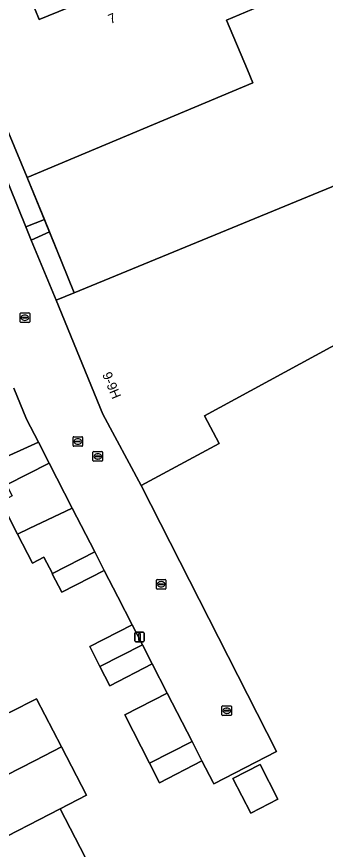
# Model space of a CAD drawing. Extents: x 160377 to 161131, y 383938 to 384853.
# Drawn here: x 161051.4 to 161083.8, y 384168.4 to 384255.6 of the extents above; entities that cross this region are included whole.
import ezdxf

# ---------------------------------------------------------------- set-up
doc = ezdxf.new("R2010")
doc.units = 0
for name, color, linetype in [('IMGEO_Erf', 7, 'Continuous'), ('IMGEO_Groenvoorziening', 7, 'Continuous'), ('IMGEO_Hek', 7, 'Continuous'), ('IMGEO_Kolk', 7, 'Continuous'), ('IMGEO_Lichtmast', 7, 'Continuous'), ('IMGEO_Pand', 7, 'Continuous'), ('IMGEO_Pand_nummerreeks', 7, 'Continuous'), ('IMGEO_Rijbaan_lokaal_open', 7, 'Continuous'), ('IMGEO_Rioolput', 7, 'Continuous'), ('IMGEO_Voetpad_open', 7, 'Continuous')]:
    doc.layers.add(name, color=color, linetype=linetype)

msp = doc.modelspace()

# ---------------------------------------------------------------- linework, layer by layer
at = {"layer": 'IMGEO_Erf'}
for points in [[(161083.899, 384259.635), (161076.649, 384256.781), (161076.73, 384256.587), (161073.438, 384255.204), (161075.626, 384250), (161076.199, 384248.638), (161052.543, 384238.746), (161054.343, 384234.339), (161054.866, 384233.057), (161057.474, 384226.671), (161086.261, 384238.484), (161088.705, 384239.49), (161089.363, 384239.761), (161088.984, 384258.258), (161085.183, 384260.141)], [(161074.097, 384175.819), (161076.943, 384177.282), (161078.808, 384173.654), (161075.962, 384172.191)]]:
    msp.add_lwpolyline(points, close=True, dxfattribs=at)
for points in [[(161092.79, 384225.533), (161071.113, 384213.774), (161072.662, 384210.882), (161064.484, 384206.503), (161078.678, 384178.668), (161072.089, 384175.281), (161072.015, 384175.425), (161070.859, 384177.673), (161066.414, 384175.388), (161065.362, 384177.435), (161062.759, 384182.498), (161067.212, 384184.768), (161065.642, 384187.823), (161061.196, 384185.537), (161060.165, 384187.543), (161059.09, 384189.635), (161063.536, 384191.92), (161062.026, 384194.857), (161060.614, 384197.603), (161056.169, 384195.318), (161055.172, 384197.256), (161055.2, 384197.27), (161054.287, 384198.978), (161053.106, 384198.372), (161051.541, 384201.417), (161049.806, 384204.794)], [(161049.149, 384208.972), (161053.719, 384211.019), (161052.471, 384213.451), (161051.156, 384216.672)], [(161050.776, 384182.773), (161053.527, 384184.17), (161056.13, 384179.129), (161058.741, 384174.073), (161056.001, 384172.656), (161058.618, 384167.589)]]:
    msp.add_lwpolyline(points, dxfattribs=at)
at = {"layer": 'IMGEO_Groenvoorziening'}
for points in [[(161054.343, 384234.339), (161052.543, 384238.746), (161047.835, 384250), (161046.935, 384252.153), (161045.174, 384251.358), (161045.726, 384250), (161052.407, 384233.561)], [(161054.866, 384233.057), (161052.97, 384232.176), (161055.573, 384225.891), (161057.474, 384226.671)]]:
    msp.add_lwpolyline(points, close=True, dxfattribs=at)
at = {"layer": 'IMGEO_Hek'}
msp.add_lwpolyline([(161057.47, 384226.682), (161052.543, 384238.746)], dxfattribs=at)
at = {"layer": 'IMGEO_Kolk'}
for p, q in [((161051.802, 384223.634), (161051.802, 384224.486)), ((161051.877, 384224.56), (161052.729, 384224.56)), ((161052.803, 384224.486), (161052.803, 384223.634)), ((161052.729, 384223.56), (161051.877, 384223.56)), ((161052.061, 384224.054), (161052.061, 384224.066)), ((161052.499, 384224.017), (161052.101, 384224.017)), ((161052.104, 384224.103), (161052.502, 384224.103)), ((161052.313, 384223.78), (161052.288, 384223.78)), ((161052.29, 384224.34), (161052.315, 384224.34)), ((161052.545, 384224.066), (161052.545, 384224.054)), ((161057.352, 384210.673), (161057.352, 384211.525)), ((161057.427, 384211.599), (161058.279, 384211.599)), ((161057.84, 384211.379), (161057.865, 384211.379)), ((161058.353, 384211.525), (161058.353, 384210.673)), ((161058.279, 384210.599), (161057.427, 384210.599)), ((161057.611, 384211.093), (161057.611, 384211.105)), ((161058.049, 384211.056), (161057.651, 384211.056)), ((161057.654, 384211.142), (161058.052, 384211.142)), ((161057.863, 384210.819), (161057.838, 384210.819)), ((161058.095, 384211.105), (161058.095, 384211.093)), ((161066.078, 384195.728), (161066.078, 384196.58)), ((161066.153, 384196.654), (161067.005, 384196.654)), ((161067.079, 384196.58), (161067.079, 384195.728)), ((161066.337, 384196.148), (161066.337, 384196.16)), ((161066.775, 384196.111), (161066.377, 384196.111)), ((161066.38, 384196.197), (161066.778, 384196.197)), ((161066.589, 384195.874), (161066.564, 384195.874)), ((161066.566, 384196.434), (161066.591, 384196.434)), ((161066.821, 384196.16), (161066.821, 384196.148)), ((161067.005, 384195.654), (161066.153, 384195.654)), ((161072.953, 384182.5), (161072.953, 384183.352)), ((161073.028, 384183.426), (161073.88, 384183.426)), ((161073.212, 384182.92), (161073.212, 384182.932)), ((161073.65, 384182.883), (161073.252, 384182.883)), ((161073.255, 384182.969), (161073.653, 384182.969)), ((161073.464, 384182.646), (161073.439, 384182.646)), ((161073.441, 384183.206), (161073.466, 384183.206)), ((161073.696, 384182.932), (161073.696, 384182.92)), ((161073.954, 384183.352), (161073.954, 384182.5)), ((161073.88, 384182.426), (161073.028, 384182.426))]:
    msp.add_line(p, q, dxfattribs=at)
for points in [[(161051.802, 384223.634), (161051.802, 384224.486)], [(161051.877, 384224.56), (161052.729, 384224.56)], [(161052.803, 384224.486), (161052.803, 384223.634)], [(161052.729, 384223.56), (161051.877, 384223.56)], [(161057.352, 384210.673), (161057.352, 384211.525)], [(161057.427, 384211.599), (161058.279, 384211.599)], [(161058.353, 384211.525), (161058.353, 384210.673)], [(161058.279, 384210.599), (161057.427, 384210.599)], [(161066.078, 384195.728), (161066.078, 384196.58)], [(161066.153, 384196.654), (161067.005, 384196.654)], [(161067.079, 384196.58), (161067.079, 384195.728)], [(161067.005, 384195.654), (161066.153, 384195.654)], [(161072.953, 384182.5), (161072.953, 384183.352)], [(161073.028, 384183.426), (161073.88, 384183.426)], [(161073.954, 384183.352), (161073.954, 384182.5)], [(161073.88, 384182.426), (161073.028, 384182.426)]]:
    msp.add_lwpolyline(points, dxfattribs=at)
for centre, radius, start, end in [((161051.879, 384224.484), 0.0765, 91.55205, 178.44795), ((161051.879, 384224.484), 0.0765, 91.55205, 178.44795), ((161052.727, 384224.484), 0.0765, 1.55205, 88.44795), ((161052.727, 384224.484), 0.0765, 1.55205, 88.44795), ((161051.879, 384223.636), 0.0765, 181.55205, 268.44795), ((161051.879, 384223.636), 0.0765, 181.55205, 268.44795), ((161052.101, 384224.063), 0.0403, 85.87752, 175.75265), ((161052.098, 384224.053), 0.0366, 178.93798, 274.71019), ((161052.502, 384224.06), 0.043, 264.86636, 352.45326), ((161052.506, 384224.065), 0.0386, 1.73085, 96.63898), ((161052.727, 384223.636), 0.0765, 271.55205, 358.44795), ((161052.727, 384223.636), 0.0765, 271.55205, 358.44795), ((161057.429, 384211.523), 0.0765, 91.55205, 178.44795), ((161057.429, 384211.523), 0.0765, 91.55205, 178.44795), ((161058.277, 384211.523), 0.0765, 1.55205, 88.44795), ((161058.277, 384211.523), 0.0765, 1.55205, 88.44795), ((161057.429, 384210.675), 0.0765, 181.55205, 268.44795), ((161057.429, 384210.675), 0.0765, 181.55205, 268.44795), ((161057.651, 384211.102), 0.0403, 85.87752, 175.75265), ((161057.648, 384211.092), 0.0366, 178.93798, 274.71019), ((161058.052, 384211.099), 0.043, 264.86636, 352.45326), ((161058.056, 384211.104), 0.0386, 1.73085, 96.63898), ((161058.277, 384210.675), 0.0765, 271.55205, 358.44795), ((161058.277, 384210.675), 0.0765, 271.55205, 358.44795), ((161066.155, 384196.578), 0.0765, 91.55205, 178.44795), ((161066.155, 384196.578), 0.0765, 91.55205, 178.44795), ((161067.003, 384196.578), 0.0765, 1.55205, 88.44795), ((161067.003, 384196.578), 0.0765, 1.55205, 88.44795), ((161066.155, 384195.73), 0.0765, 181.55205, 268.44795), ((161066.155, 384195.73), 0.0765, 181.55205, 268.44795), ((161066.377, 384196.157), 0.0403, 85.87752, 175.75265), ((161066.374, 384196.147), 0.0366, 178.93798, 274.71019), ((161066.778, 384196.154), 0.043, 264.86636, 352.45326), ((161066.782, 384196.159), 0.0386, 1.73085, 96.63898), ((161067.003, 384195.73), 0.0765, 271.55205, 358.44795), ((161067.003, 384195.73), 0.0765, 271.55205, 358.44795), ((161073.03, 384183.35), 0.0765, 91.55205, 178.44795), ((161073.03, 384183.35), 0.0765, 91.55205, 178.44795), ((161073.252, 384182.929), 0.0403, 85.87752, 175.75265), ((161073.249, 384182.919), 0.0366, 178.93798, 274.71019), ((161073.653, 384182.926), 0.043, 264.86636, 352.45326), ((161073.657, 384182.931), 0.0386, 1.73085, 96.63898), ((161073.878, 384183.35), 0.0765, 1.55205, 88.44795), ((161073.878, 384183.35), 0.0765, 1.55205, 88.44795), ((161073.03, 384182.502), 0.0765, 181.55205, 268.44795), ((161073.03, 384182.502), 0.0765, 181.55205, 268.44795), ((161073.878, 384182.502), 0.0765, 271.55205, 358.44795), ((161073.878, 384182.502), 0.0765, 271.55205, 358.44795)]:
    msp.add_arc(centre, radius, start, end, dxfattribs=at)
for centre, major_axis, ratio, start_param, end_param in [((161052.289, 384224.06), (-0.387, 0.002), 0.722429, 4.712389, 7.853982), ((161052.314, 384224.06), (-0.39, 0.002), 0.717154, 1.570796, 4.712389), ((161057.839, 384211.099), (-0.387, 0.002), 0.722429, 4.712389, 7.853982), ((161057.864, 384211.099), (-0.39, 0.002), 0.717154, 1.570796, 4.712389), ((161066.565, 384196.154), (-0.387, 0.002), 0.722429, 4.712389, 7.853982), ((161066.59, 384196.154), (-0.39, 0.002), 0.717154, 1.570796, 4.712389), ((161073.44, 384182.926), (-0.387, 0.002), 0.722429, 4.712389, 7.853982), ((161073.465, 384182.926), (-0.39, 0.002), 0.717154, 1.570796, 4.712389)]:
    msp.add_ellipse(centre, major_axis=major_axis, ratio=ratio, start_param=start_param, end_param=end_param, dxfattribs=at)
at = {"layer": 'IMGEO_Lichtmast'}
for p, q in [((161063.81, 384190.242), (161063.81, 384191.042)), ((161063.81, 384191.042), (161063.81, 384190.242)), ((161063.91, 384191.142), (161064.7, 384191.142)), ((161064.7, 384191.142), (161063.91, 384191.142)), ((161064.8, 384191.042), (161064.8, 384190.242)), ((161064.8, 384190.242), (161064.8, 384191.042)), ((161064.7, 384190.142), (161063.91, 384190.142)), ((161063.91, 384190.142), (161064.7, 384190.142))]:
    msp.add_line(p, q, dxfattribs=at)
msp.add_lwpolyline([(161064.23, 384191.017), (161064.38, 384191.017), (161064.38, 384190.267), (161064.23, 384190.267), (161064.23, 384191.017)], dxfattribs=at)
for centre, start, end in [((161063.91, 384191.042), 90, 180), ((161063.91, 384191.042), 90, 180), ((161064.7, 384191.042), 0, 90), ((161064.7, 384191.042), 360, 90), ((161063.91, 384190.242), 180, 270), ((161063.91, 384190.242), 180, 270), ((161064.7, 384190.242), 270, 0), ((161064.7, 384190.242), 270, 0)]:
    msp.add_arc(centre, 0.1, start, end, dxfattribs=at)
at = {"layer": 'IMGEO_Pand'}
for points in [[(161073.438, 384255.204), (161076.73, 384256.587), (161076.649, 384256.781), (161072.444, 384266.783), (161065.409, 384263.914), (161066.768, 384260.583), (161053.802, 384255.26), (161052.424, 384258.656), (161045.41, 384255.798), (161046.935, 384252.153), (161047.835, 384250), (161052.543, 384238.746), (161076.199, 384248.638), (161075.626, 384250)], [(161092.79, 384225.533), (161091.435, 384228.133), (161090.925, 384229.111), (161088.401, 384233.737), (161088.744, 384233.923), (161086.261, 384238.484), (161057.474, 384226.671), (161055.573, 384225.891), (161060.482, 384213.957), (161064.484, 384206.503), (161072.662, 384210.882), (161071.113, 384213.774)], [(161053.719, 384211.019), (161049.149, 384208.972), (161050.386, 384206.566), (161054.834, 384208.847)], [(161054.834, 384208.847), (161050.386, 384206.566), (161050.985, 384205.4), (161049.806, 384204.794), (161051.541, 384201.417), (161052.742, 384201.984), (161057.265, 384204.118)], [(161057.265, 384204.118), (161052.742, 384201.984), (161051.541, 384201.417), (161053.106, 384198.372), (161054.287, 384198.978), (161055.2, 384197.27), (161059.619, 384199.539)], [(161060.614, 384197.603), (161059.619, 384199.539), (161055.2, 384197.27), (161055.172, 384197.256), (161056.169, 384195.318)], [(161063.536, 384191.92), (161059.09, 384189.635), (161060.165, 384187.543), (161064.622, 384189.807)], [(161064.622, 384189.807), (161060.165, 384187.543), (161061.196, 384185.537), (161065.642, 384187.823)], [(161065.362, 384177.435), (161069.813, 384179.708), (161067.212, 384184.768), (161062.759, 384182.498)], [(161056.13, 384179.129), (161053.527, 384184.17), (161050.776, 384182.773), (161043.025, 384178.835), (161045.627, 384173.765), (161053.386, 384177.72)], [(161053.386, 384177.72), (161045.627, 384173.765), (161048.231, 384168.689), (161056.001, 384172.656), (161058.741, 384174.073), (161056.13, 384179.129)], [(161069.813, 384179.708), (161065.362, 384177.435), (161066.414, 384175.388), (161070.859, 384177.673)], [(161074.097, 384175.819), (161075.962, 384172.191), (161078.808, 384173.654), (161076.943, 384177.282)], [(161058.618, 384167.589), (161056.001, 384172.656), (161048.231, 384168.689), (161050.73, 384163.819), (161050.835, 384163.615), (161057.281, 384166.906)]]:
    msp.add_lwpolyline(points, close=True, dxfattribs=at)
at = {"layer": 'IMGEO_Rijbaan_lokaal_open'}
msp.add_lwpolyline([(161051.156, 384216.672), (161052.471, 384213.451), (161053.719, 384211.019), (161054.834, 384208.847), (161057.265, 384204.118), (161059.619, 384199.539), (161060.614, 384197.603), (161062.026, 384194.857), (161063.536, 384191.92), (161064.622, 384189.807), (161065.642, 384187.823), (161067.212, 384184.768), (161069.813, 384179.708), (161070.859, 384177.673), (161072.015, 384175.425), (161072.089, 384175.281), (161078.678, 384178.668), (161064.484, 384206.503), (161060.482, 384213.957), (161055.573, 384225.891), (161052.97, 384232.176), (161052.407, 384233.561), (161045.726, 384250)], dxfattribs=at)
at = {"layer": 'IMGEO_Rioolput'}
for p, q in [((161059.438, 384209.117), (161059.438, 384209.969)), ((161059.513, 384210.043), (161060.365, 384210.043)), ((161059.926, 384209.823), (161059.951, 384209.823)), ((161060.439, 384209.969), (161060.439, 384209.117)), ((161060.365, 384209.043), (161059.513, 384209.043)), ((161059.697, 384209.537), (161059.697, 384209.549)), ((161060.135, 384209.5), (161059.737, 384209.5)), ((161059.74, 384209.586), (161060.138, 384209.586)), ((161059.949, 384209.263), (161059.924, 384209.263)), ((161060.181, 384209.549), (161060.181, 384209.537))]:
    msp.add_line(p, q, dxfattribs=at)
for points in [[(161059.438, 384209.117), (161059.438, 384209.969)], [(161059.513, 384210.043), (161060.365, 384210.043)], [(161060.439, 384209.969), (161060.439, 384209.117)], [(161060.365, 384209.043), (161059.513, 384209.043)]]:
    msp.add_lwpolyline(points, dxfattribs=at)
for centre, radius, start, end in [((161059.515, 384209.967), 0.0765, 91.55205, 178.44795), ((161059.515, 384209.967), 0.0765, 91.55205, 178.44795), ((161060.363, 384209.967), 0.0765, 1.55205, 88.44795), ((161060.363, 384209.967), 0.0765, 1.55205, 88.44795), ((161059.515, 384209.119), 0.0765, 181.55205, 268.44795), ((161059.515, 384209.119), 0.0765, 181.55205, 268.44795), ((161059.737, 384209.546), 0.0403, 85.87752, 175.75265), ((161059.734, 384209.536), 0.0366, 178.93798, 274.71019), ((161060.138, 384209.543), 0.043, 264.86636, 352.45326), ((161060.142, 384209.548), 0.0386, 1.73085, 96.63898), ((161060.363, 384209.119), 0.0765, 271.55205, 358.44795), ((161060.363, 384209.119), 0.0765, 271.55205, 358.44795)]:
    msp.add_arc(centre, radius, start, end, dxfattribs=at)
for centre, major_axis, ratio, start_param, end_param in [((161059.925, 384209.543), (-0.387, 0.002), 0.722429, 4.712389, 7.853982), ((161059.95, 384209.543), (-0.39, 0.002), 0.717154, 1.570796, 4.712389)]:
    msp.add_ellipse(centre, major_axis=major_axis, ratio=ratio, start_param=start_param, end_param=end_param, dxfattribs=at)
at = {"layer": 'IMGEO_Voetpad_open'}
for points in [[(161052.424, 384258.656), (161053.802, 384255.26), (161066.768, 384260.583), (161065.409, 384263.914)], [(161052.407, 384233.561), (161052.97, 384232.176), (161054.866, 384233.057), (161054.343, 384234.339)]]:
    msp.add_lwpolyline(points, close=True, dxfattribs=at)

# ---------------------------------------------------------------- texts
at = {"layer": 'IMGEO_Pand_nummerreeks'}
for s, rotation, p in [('7', 22.32244, (161061.276, 384254.783)), ('9-9H', 292.35087, (161060.386, 384218.132))]:
    msp.add_text(s, height=1, rotation=rotation, dxfattribs=at).set_placement(p)

doc.saveas('drawing.dxf')
